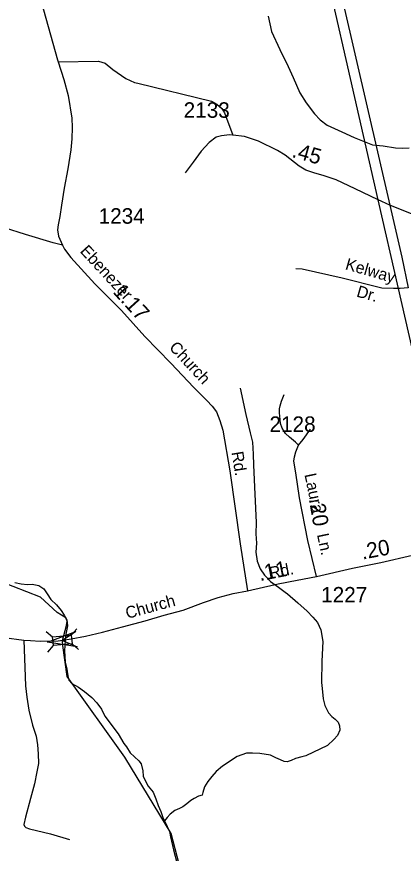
# Model space of a CAD drawing. Extents: x 2206922 to 2357709, y 510027 to 673830.
# Drawn here: x 2263859 to 2266974, y 602827 to 609576 of the extents above; entities that cross this region are included whole.
import ezdxf

# ---------------------------------------------------------------- set-up
doc = ezdxf.new("R2010")
doc.units = 0
for name, color, linetype in [('Exist Hydrographic Creek Single Shore', 7, 'Continuous'), ('Exist Hydrographic Misc Water Feature', 7, 'Continuous'), ('Exist Road Non-System Type 51', 7, 'Continuous'), ('Exist Road Secondary Mileage Hundredths English Label', 7, 'Continuous'), ('Exist Road Secondary Structure Standard Bridge Attributed CELL', 7, 'Continuous'), ('Exist Road Secondary Structure Standard Bridge CELL', 7, 'Continuous'), ('Exist Road Secondary Type 51 Attributed', 7, 'Continuous'), ('Exist Road Secondary Type 51 Label', 7, 'Continuous'), ('Exist Road Secondary Type 51 Number Label', 7, 'Continuous'), ('Exist Utilities Electrical Transmission Line', 7, 'Continuous')]:
    doc.layers.add(name, color=color, linetype=linetype)

msp = doc.modelspace()

# ---------------------------------------------------------------- linework, layer by layer
at = {"layer": 'Exist Hydrographic Creek Single Shore'}
msp.add_lwpolyline([(2266778.4, 598305.4), (2266082.5, 598864), (2266014.4, 599013), (2265978.5, 599295.8), (2265893.4, 599428.7), (2265323.6, 599797.7), (2264964.5, 599952.6), (2264770.5, 600186.1), (2264723.4, 600734.7), (2264819.5, 601119.8), (2265225.5, 602229.9), (2265214.5, 602564.7), (2265102.5, 602986.8), (2264730.3, 603601), (2264265.5, 604253.3), (2264229.6, 604503.2), (2264227.3, 604543.3), (2264259.3, 604664.6), (2264265, 604700), (2264253.6, 604725.2), (2264185.5, 604769.8), (2264051.4, 604893.9), (2263717.4, 605022)], dxfattribs=at)
at = {"layer": 'Exist Hydrographic Misc Water Feature'}
for points in [[(2265885.6, 609581.6), (2265912.7, 609457.9), (2265980.1, 609311), (2266045.5, 609175.4), (2266086.1, 609085.8), (2266140.9, 608962.3), (2266191.9, 608880.8), (2266258.6, 608793.7), (2266305.1, 608744.2), (2266361.7, 608700.7), (2266480, 608646), (2266578.5, 608600.8), (2266725.1, 608542.2), (2266811, 608534.9), (2266911.1, 608517.8), (2266967, 608514.6), (2267020.8, 608519.1)], [(2265660, 606579.3), (2265706, 606365.5), (2265739.2, 606220.2), (2265759.9, 606142.5), (2265765.2, 606046.4), (2265767.5, 605958.4), (2265777.9, 605724.9), (2265788.2, 605495), (2265785.1, 605405), (2265791.5, 605329.1), (2265786.4, 605255.2), (2265795.4, 605183.3), (2265820, 605121.6), (2265856.3, 605069.9), (2265904.7, 605018.4), (2265967.2, 604974.9), (2266023.2, 604933.6), (2266039.6, 604919.8)], [(2263843.7, 605010.7), (2263893.7, 605001.6), (2263945.8, 604995.7), (2263983.7, 604998.1), (2264037.9, 604986.7), (2264077.9, 604959.2), (2264104.5, 604919.5), (2264134.9, 604875.6), (2264179.2, 604832), (2264215.7, 604786.4), (2264241.7, 604748.7), (2264262.4, 604709.2), (2264266.7, 604661), (2264255.2, 604595), (2264249.9, 604546.8), (2264244.4, 604460.8), (2264249.5, 604369.2), (2264262.4, 604313.4), (2264270.4, 604257.4), (2264278.8, 604223.3), (2264303.2, 604195.7), (2264357.3, 604166.4), (2264405.7, 604132.8), (2264464.2, 604083), (2264504.4, 604041.7), (2264540.9, 603989.9), (2264569.6, 603932.1), (2264676.6, 603789.4), (2264723.2, 603711.8), (2264743.7, 603686), (2264774, 603636.4), (2264842.5, 603573), (2264862.8, 603547.2), (2264875.5, 603493.3), (2264878.2, 603449.6), (2264898.5, 603403.5), (2264919, 603368), (2264959, 603320.2), (2264979.7, 603266.4), (2264997.9, 603212.5), (2265020.7, 603164.9), (2265035, 603115.3), (2265049.4, 603089.2)], [(2266039.6, 604919.8), (2266123.7, 604848.3), (2266200.6, 604781.2), (2266245.5, 604731.8), (2266281.6, 604687.9), (2266308.2, 604628.3), (2266324.8, 604534.5), (2266316.4, 604376.4), (2266315.8, 604204.6), (2266320.5, 604156.8), (2266327.5, 604072.6), (2266341.4, 604019), (2266372.2, 603961.2), (2266398.2, 603931.4), (2266424.5, 603908), (2266448.9, 603886), (2266461, 603856.2), (2266461.8, 603820), (2266443.8, 603776.1), (2266414.6, 603743.6), (2266362.8, 603697.5), (2266187.6, 603613.6), (2266155.7, 603605.4), (2266106.2, 603591), (2266070.1, 603576.5), (2266038, 603564.3), (2266014, 603566.3), (2265984.4, 603579.7), (2265945.7, 603597.3), (2265903.9, 603619), (2265817.7, 603632.4), (2265757.9, 603635.8), (2265711.5, 603633.4), (2265635.6, 603606.7), (2265516.5, 603529.3), (2265465.2, 603486.8), (2265429.8, 603446.8), (2265398, 603406.5), (2265372.4, 603362.1), (2265359, 603317.9), (2265353.3, 603296), (2265325, 603287.7), (2265289.7, 603269.5), (2265261.4, 603253.1), (2265230, 603225), (2265198.3, 603200.6), (2265170.4, 603188.2), (2265132.4, 603172), (2265094.5, 603141.6), (2265071.1, 603115.5), (2265049.4, 603089.2)], [(2265049.4, 603089.2), (2265072, 603043.6), (2265090, 603001.6), (2265098.4, 602959.8), (2265121.6, 602854), (2265163.2, 602700.6)]]:
    msp.add_lwpolyline(points, dxfattribs=at)
at = {"layer": 'Exist Road Non-System Type 51'}
for points in [[(2264193.2, 609211.7), (2264517.6, 609217.8), (2264571.5, 609200.9), (2264632.2, 609150.3), (2264736.8, 609076.1), (2264807.6, 609045.7), (2264834.6, 609038.9), (2265428.1, 608893.8), (2265471.9, 608870.2), (2265512.4, 608836.4), (2265532.6, 608799.3), (2265600.8, 608621.2)], [(2264226.8, 607731.7), (2264152, 607752.7), (2263929.2, 607820), (2263760.3, 607873.8), (2263685.6, 607897.8), (2263633.2, 607905.3), (2263567.4, 607900.8), (2263452.3, 607867.9), (2263287.9, 607823), (2263172.7, 607764.6)], [(2266935.8, 607382.9), (2266896.1, 607382.3), (2266801.2, 607386.2), (2266683.1, 607416.1), (2266578.5, 607441.5), (2266481.3, 607467), (2266158.4, 607540.3), (2266107.5, 607541.8)], [(2267014.5, 607388.5), (2266948.2, 607383.1), (2266935.8, 607382.9)], [(2266130.4, 606118.6), (2266106, 606143.1), (2266057.1, 606183.8), (2266024.6, 606214.8), (2265998.5, 606255.5), (2265985.5, 606293), (2265982.2, 606327.2), (2265977.3, 606381), (2265975.7, 606412), (2265982.2, 606438), (2265992, 606475.5), (2266014.8, 606529.3)], [(2266130.4, 606118.6), (2266167.9, 606164.3), (2266224.9, 606247.4)], [(2263915.4, 604546.1), (2263930.1, 604177.8), (2263939.9, 604086.5), (2263955.7, 603980.7), (2263986.8, 603861.1), (2264015.6, 603771.3), (2264026.2, 603701.6), (2264032.9, 603629.6), (2264033.7, 603551.7), (2264020.3, 603483.5), (2264001.2, 603387.4), (2263970.4, 603269.2), (2263930.1, 603118.6), (2263917.1, 603058.3), (2263921.9, 603045.2), (2263933.3, 603035.5), (2263961, 603024), (2264132, 602983.3), (2264283.5, 602937.7)]]:
    msp.add_lwpolyline(points, dxfattribs=at)
at = {"layer": 'Exist Road Secondary Structure Standard Bridge Attributed CELL'}
msp.add_lwpolyline([(2264346.5, 604491.6), (2264105.9, 604531.4), (2264334.2, 604617.2), (2264227.3, 604543.3)], close=True, dxfattribs=at)
at = {"layer": 'Exist Road Secondary Structure Standard Bridge CELL'}
for p, q in [((2264298.6, 604585.4), (2264343, 604638.2)), ((2264095.2, 604617.1), (2264148, 604572.7)), ((2264109.7, 604449.5), (2264154.1, 604502.3)), ((2264304.6, 604516.6), (2264357.4, 604472.2))]:
    msp.add_line(p, q, dxfattribs=at)
msp.add_lwpolyline([(2264148, 604572.7), (2264298.6, 604585.7), (2264304.7, 604515.4), (2264154.1, 604502.3)], close=True, dxfattribs=at)
at = {"layer": 'Exist Road Secondary Type 51 Attributed'}
for points in [[(2263981.3, 609971.8), (2264093, 609565.1), (2264188.1, 609228.1), (2264193.2, 609211.7), (2264237.7, 609068.7), (2264273.7, 608940.1), (2264303.4, 608756.5), (2264305.2, 608681.5), (2264304.1, 608589.6), (2264294.9, 608501.6), (2264271.6, 608349.5), (2264240.2, 608192.5), (2264219.3, 608054.8), (2264205.8, 607965.1), (2264192.4, 607897.8), (2264187.8, 607857.6), (2264195.4, 607806.5), (2264226.8, 607731.7), (2264244.7, 607701.8), (2264295.5, 607634.5), (2264486.9, 607422.1), (2264703.7, 607206.7), (2264892.1, 606997.3), (2265099.9, 606780.4), (2265285.3, 606585.9), (2265389.9, 606479.7), (2265434.8, 606434.8), (2265468.2, 606387.7), (2265496.9, 606317.4), (2265520, 606240.3), (2265575.3, 605911.2), (2265658.1, 605324), (2265718.4, 604945.3)], [(2267300.6, 607905.3), (2267147.6, 607944.7), (2267104.4, 607961.1), (2267059.3, 607978.2), (2266864.6, 608055.8), (2266772.5, 608099.9), (2266587.3, 608188.5), (2266432, 608258.6), (2266337.6, 608292.1), (2266252.4, 608316.5), (2266188.4, 608337.8), (2266133.6, 608371.3), (2266021, 608459.7), (2265960.1, 608496.3), (2265807.8, 608572.4), (2265695.2, 608609), (2265600.8, 608621.2), (2265573.4, 608624.2), (2265509.4, 608615.1), (2265466.8, 608602.9), (2265408.9, 608560.2), (2265345, 608490.2), (2265280.4, 608402.4), (2265217.1, 608316.5)], [(2266273.7, 605061), (2266203.7, 605351.1), (2266138.6, 605694.9), (2266109.2, 605897), (2266093, 605991.5), (2266096.2, 606025.7), (2266107.6, 606066.5), (2266130.4, 606118.6)], [(2266273.7, 605061), (2266563.6, 605126.2), (2266793.3, 605171.8), (2267047.4, 605232.1), (2267104.4, 605243.6), (2267234.7, 605269.6), (2267307.9, 605272.9)], [(2265718.4, 604945.3), (2265847, 604973), (2265965.9, 605000.7), (2266119, 605030.1), (2266273.7, 605061)], [(2264245.6, 604549.4), (2264298, 604557.5), (2264413.8, 604578.8), (2264549.4, 604612), (2264711, 604653.5), (2264894.3, 604701.2), (2265047.8, 604746.6), (2265199.4, 604787.9), (2265362.8, 604851.4), (2265482.3, 604890.5), (2265602, 604923.7), (2265718.4, 604945.3)], [(2263757.4, 604568.9), (2263915.4, 604546.1), (2263970.8, 604542.8), (2264047.3, 604537.9), (2264192.3, 604541.2), (2264245.6, 604549.4)]]:
    msp.add_lwpolyline(points, dxfattribs=at)
at = {"layer": 'Exist Utilities Electrical Transmission Line'}
for p, q in [((2266935.8, 607382.9), (2266772.5, 608099.9)), ((2267104.4, 606643.1), (2266935.8, 607382.9))]:
    msp.add_line(p, q, dxfattribs=at)
for points in [[(2265359.1, 614645.1), (2265359.4, 614570.4), (2265357.8, 614530.4), (2265380.1, 614488.6), (2266864.6, 608055.8)], [(2266772.5, 608099.9), (2266173.1, 610730), (2265302.1, 614486), (2265285.8, 614521.7)], [(2266864.6, 608055.8), (2266961.7, 607635.1), (2267014.5, 607388.5)]]:
    msp.add_lwpolyline(points, dxfattribs=at)

# ---------------------------------------------------------------- texts
at = {"layer": 'Exist Road Secondary Mileage Hundredths English Label'}
for s, rotation, p in [('.45', 344.12654, (2266070.2, 608445.4)), ('1.17', 312.22146, (2264627.8, 607352.5)), ('.20', 279.91015, (2266212.1, 605685.3)), ('.20', 10.84609, (2266645.7, 605195.7)), ('.11', 10.84609, (2265819.1, 605022.5))]:
    msp.add_text(s, height=125, rotation=rotation, dxfattribs=at).set_placement(p)
at = {"layer": 'Exist Road Secondary Type 51 Label'}
for s, rotation, p in [('Ebenezer', 312.73911, (2264363.5, 607680.4)), ('Kelway', 343.99963, (2266500.2, 607539.5)), ('Dr.', 343.99963, (2266591, 607319.5)), ('Church', 312.6709, (2265081.4, 606903.5)), ('Rd.', 279.12012, (2265589.4, 606061.9)), ('Laura', 281.72491, (2266177.1, 605882.8)), ('Ln.', 281.92368, (2266277.9, 605397.8)), ('Rd.', 11.33152, (2265903.9, 605040.5)), ('Church', 15.23991, (2264749.8, 604717.5))]:
    msp.add_text(s, height=95, rotation=rotation, dxfattribs=at).set_placement(p)
at = {"layer": 'Exist Road Secondary Type 51 Number Label'}
for s, p in [('2133', (2265203.9, 608760.5)), ('1234', (2264518.7, 607906.1)), ('2128', (2265895.7, 606226.4)), ('1227', (2266311.9, 604850.1))]:
    msp.add_text(s, height=125, dxfattribs=at).set_placement(p)

doc.saveas('drawing.dxf')
